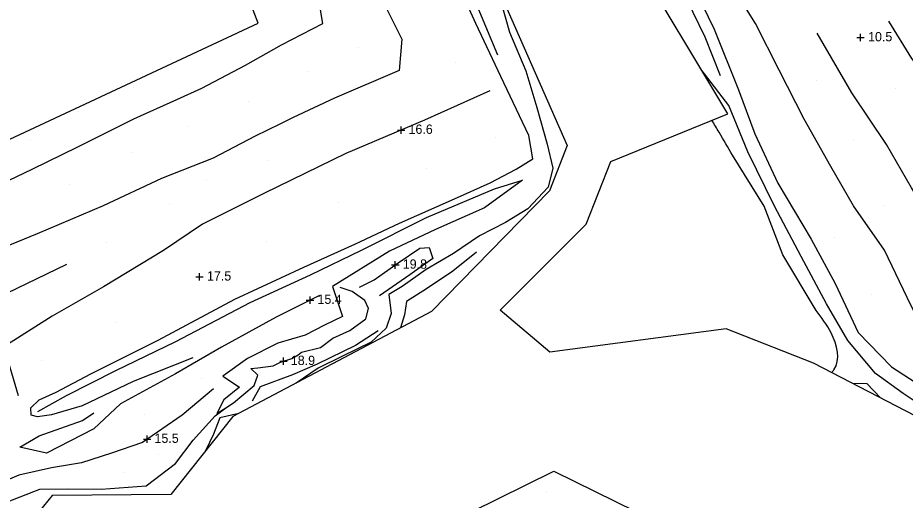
# Model space of a CAD drawing. Extents: x 2316231 to 2323598, y 363169 to 371906.
# Drawn here: x 2320880.2 to 2321357, y 369976.5 to 370235.9 of the extents above; entities that cross this region are included whole.
import ezdxf

# ---------------------------------------------------------------- set-up
doc = ezdxf.new("R2010")
doc.units = 0
for name, color, linetype in [('RD_DTM_BkLn1', 7, 'Continuous'), ('RD_DTM_Holes', 7, 'Continuous'), ('RD_DTM_Spot', 7, 'Continuous'), ('RD_DTM_TinHull', 7, 'Continuous'), ('RD_DTM_Void', 7, 'Continuous'), ('RD_EX_H2O', 7, 'Continuous'), ('RD_EX_Road', 7, 'Continuous')]:
    doc.layers.add(name, color=color, linetype=linetype)

msp = doc.modelspace()

# ---------------------------------------------------------------- linework, layer by layer
at = {"layer": 'RD_DTM_BkLn1'}
for points in [[(2321373.342, 370054.777), (2321358.045, 370085.574), (2321345.881, 370110.926), (2321329.281, 370134.816), (2321317.006, 370155.874), (2321302.796, 370181.337), (2321289.265, 370207.662), (2321276.571, 370232.77), (2321261.937, 370256.391), (2321252.287, 370273.963), (2321242.184, 370297.777), (2321232.592, 370325.072), (2321224.625, 370339.623), (2321214.019, 370359.55), (2321201.24, 370380.869), (2321188.745, 370400.714), (2321176.047, 370424.799), (2321167.639, 370445.883), (2321154.64, 370472.869)], [(2321022.126, 370458.885), (2321036.496, 370431.893), (2321054.458, 370392), (2321071.356, 370357.508), (2321087.212, 370323.91), (2321104.168, 370292.217), (2321118.581, 370262.323), (2321137.94, 370215.983)], [(2321257.719, 370204.746), (2321249.591, 370225.56), (2321233.496, 370258.766), (2321226.834, 370278.021), (2321213.317, 370300.434), (2321208.401, 370315.915), (2321204.378, 370330.177), (2321199.099, 370347.391), (2321192.644, 370344.488)], [(2321111.193, 370310.408), (2321117.507, 370295.749), (2321128.71, 370269.255), (2321139.708, 370244.561), (2321144.406, 370228.193), (2321153.176, 370207.444), (2321159.116, 370187.619), (2321164.563, 370167.909), (2321167.625, 370154.967), (2321165.193, 370144.76), (2321154.21, 370133.246), (2321142.18, 370125.783), (2321128.262, 370118.622), (2321114.366, 370109.09), (2321099.632, 370100.539), (2321086.661, 370091.462), (2321079.614, 370087.146), (2321080.879, 370076.82), (2321078.222, 370068.93), (2321070.047, 370061.449), (2321054.238, 370053.803), (2321041.584, 370047.546), (2321029.812, 370039.505)], [(2321065.131, 370267.562), (2321086.551, 370224.437), (2321085.098, 370207.594), (2321050.358, 370192.732), (2321028.229, 370182.272), (2321021.028, 370178.62), (2321007.777, 370172.22), (2320985.192, 370160.425), (2320957.407, 370149.441), (2320926.006, 370134.766), (2320890.624, 370119.716), (2320854.67, 370105.096)], [(2320858.934, 370140.666), (2320887.971, 370154.555), (2320912.478, 370166.487), (2320942.645, 370181.607), (2320965.605, 370192.018), (2320979.068, 370198.113), (2321002.532, 370210.365), (2321021.954, 370221.321), (2321044.032, 370232.849), (2321040.898, 370252.02)], [(2321416.987, 370139.618), (2321401.858, 370156.363), (2321386.604, 370177.368), (2321376.25, 370193.415), (2321360.622, 370213.972), (2321348.129, 370234.042)], [(2321390.771, 370104.672), (2321373.194, 370124.126), (2321360.421, 370144.546), (2321347.044, 370167.779), (2321328.281, 370195.457), (2321309.788, 370227.652)], [(2321397.704, 370022.324), (2321381.984, 370019.471), (2321372.11, 370023.15), (2321355.997, 370033.952), (2321341.019, 370044.625), (2321326.255, 370062.346), (2321314.704, 370082.04), (2321301.146, 370107.579), (2321286.765, 370134.617), (2321272.494, 370163.812), (2321262.307, 370188.739), (2321249.18, 370205.754), (2321248.071, 370207.152)], [(2321133.912, 370196.701), (2321098.818, 370180.896), (2321056.531, 370162.845), (2321012.845, 370141.608), (2320979.478, 370124.862), (2320958.58, 370110.799), (2320926.256, 370091.26), (2320898.717, 370075.543), (2320872.658, 370058.919), (2320880.446, 370032.779)], [(2320890.983, 370024.286), (2320906.47, 370032.822), (2320932.929, 370046.262), (2320965.077, 370061.912), (2321005.029, 370082.83), (2321037.476, 370097.737), (2321064.823, 370110.914), (2321099.835, 370128.473), (2321136.422, 370143.989), (2321151.362, 370148.626), (2321131.044, 370133.628), (2321104.559, 370122.042), (2321079.929, 370110.324), (2321049.261, 370091.497), (2321054.702, 370075.339), (2321044.967, 370070.597), (2321034.61, 370065.285), (2321020.009, 370060.871), (2321003.636, 370052.733), (2320990.336, 370043.174), (2320999.345, 370037.308), (2320990.847, 370030.39), (2320987.204, 370023.202), (2320992.021, 370026.256)], [(2321063.783, 370091.056), (2321071.761, 370095.075), (2321084.665, 370104.107), (2321096.147, 370112.089), (2321101.196, 370112.312), (2321103.146, 370106.423), (2321090.862, 370097.771), (2321074.608, 370086.462)], [(2321126.747, 370109.839), (2321113.916, 370099.728), (2321099.796, 370090.185), (2321088.982, 370083.301), (2321087.97, 370076.19), (2321085.897, 370069.232)], [(2320906.372, 370103.205), (2320868.862, 370085.13), (2320840.134, 370074.601), (2320807.696, 370059.402), (2320775.978, 370037.163)], [(2320992.021, 370026.256), (2320996.056, 370028.814), (2321007.14, 370038.124), (2321009.191, 370043.802), (2321005.408, 370047.249), (2321009.221, 370047.737), (2321017.376, 370048.765), (2321021.421, 370050.735), (2321027.456, 370052.628), (2321030.849, 370054.681), (2321032.689, 370056.189), (2321042.784, 370058.625), (2321049.485, 370063.561), (2321058.679, 370067.721), (2321067.163, 370074.087), (2321068.651, 370079.633), (2321066.75, 370083.971), (2321059.86, 370088.748), (2321053.428, 370090.791)], [(2321042.301, 370086.618), (2321019.076, 370074.927), (2320989.68, 370058.713), (2320964.936, 370044.489), (2320935.339, 370028.388), (2320921.165, 370014.911), (2320895.73, 370001.735), (2320881.39, 370005.031), (2320891.762, 370011.175), (2320915.016, 370019.415), (2320921.083, 370023.533)], [(2321073.831, 370067.58), (2321061.698, 370059.714), (2321041.032, 370049.584), (2321027.773, 370043.836), (2321010.509, 370037.523), (2321006.11, 370029.844)], [(2320985.29, 370036.476), (2320968.561, 370022.314), (2320947.165, 370007.613), (2320930.511, 370001.814), (2320914.511, 369996.518), (2320898.378, 369993.842), (2320880.722, 369989.948), (2320865.954, 369983.736)], [(2321328.688, 370039.394), (2321336.474, 370039.24), (2321343.794, 370031.546)], [(2320998.898, 370023.119), (2320988.845, 370020.8), (2320985.295, 370012.105), (2320981.114, 370003.04)]]:
    msp.add_lwpolyline(points, dxfattribs=at)
at = {"layer": 'RD_DTM_Holes'}
for points in [[(2321124.606, 370283.08), (2321175.43, 370167.171), (2321165.892, 370142.913), (2321102.435, 370077.997), (2320995.795, 370021.474), (2320962.442, 369979.593), (2320898.768, 369979.08), (2320851.962, 369921.773), (2320884.841, 369853.84), (2320943.763, 369869.068), (2321020.605, 369919.215), (2321168.221, 369992.199), (2321311.04, 369921.856), (2321333.631, 369793.28), (2321191.287, 369743.45), (2321181.751, 369712.515), (2321194.283, 369686.43), (2321363.394, 369755.241)], [(2321386.881, 370009.161), (2321307.794, 370050.249), (2321260.792, 370068.609), (2321166.08, 370056.196), (2321139.445, 370078.639), (2321185.646, 370124.91), (2321198.939, 370158.648), (2321261.802, 370184.289), (2321209.177, 370271.912)]]:
    msp.add_lwpolyline(points, dxfattribs=at)
at = {"layer": 'RD_DTM_Spot'}
for p, q in [((2321333.046, 370225.235), (2321333.046, 370225.235)), ((2321063.157, 370219.683), (2321063.157, 370219.683)), ((2321115.426, 370212.011), (2321115.426, 370212.011)), ((2321035.813, 370206.966), (2321035.813, 370206.966)), ((2320942.186, 370198.348), (2320942.186, 370198.348)), ((2321309.576, 370202.438), (2321309.576, 370202.438)), ((2321351.574, 370197.974), (2321351.574, 370197.974)), ((2321003.989, 370190.933), (2321003.989, 370190.933)), ((2320912.909, 370185.753), (2320912.909, 370185.753)), ((2320971.458, 370177.173), (2320971.458, 370177.173)), ((2320887.137, 370170.353), (2320887.137, 370170.353)), ((2321136.858, 370171.348), (2321136.858, 370171.348)), ((2321329.472, 370169.764), (2321329.472, 370169.764)), ((2320942.086, 370163.612), (2320942.086, 370163.612)), ((2321014.223, 370159.261), (2321014.223, 370159.261)), ((2321099.917, 370154.597), (2321099.917, 370154.597)), ((2320908.097, 370146.206), (2320908.097, 370146.206)), ((2320981.46, 370148.74), (2320981.46, 370148.74)), ((2321052.38, 370136.819), (2321052.38, 370136.819)), ((2320961.722, 370135.245), (2320961.722, 370135.245)), ((2321345.11, 370135.02), (2321345.11, 370135.02)), ((2321318.856, 370117.779), (2321318.856, 370117.779)), ((2320927.665, 370115.276), (2320927.665, 370115.276)), ((2321013.608, 370115.681), (2321013.608, 370115.681)), ((2320977.869, 370096.609), (2320977.869, 370096.609)), ((2321338.874, 370086.926), (2321338.874, 370086.926)), ((2320933.414, 370072.025), (2320933.414, 370072.025)), ((2320892.902, 370051.56), (2320892.902, 370051.56)), ((2320978.853, 370042.162), (2320978.853, 370042.162)), ((2320948.149, 370022.649), (2320948.149, 370022.649)), ((2320955.811, 370000.916), (2320955.811, 370000.916)), ((2320936.846, 369991.34), (2320936.846, 369991.34)), ((2321164.053, 369981.18), (2321164.053, 369981.18))]:
    msp.add_line(p, q, dxfattribs=at)
at = {"layer": 'RD_DTM_TinHull'}
msp.add_lwpolyline([(2319170.205, 370651.465), (2319634.1, 369993.584), (2319863.396, 370037.401), (2320246.301, 369984.488), (2320646.583, 370063.477), (2321009.446, 370233.043), (2320870.667, 370593.666), (2320743.045, 370821.597), (2320657.552, 371017.902), (2320535.413, 371221.514), (2319782.271, 371232.132)], dxfattribs=at)
at = {"layer": 'RD_DTM_Void'}
for p, q in [((2321333.046, 370223.235), (2321333.046, 370227.235)), ((2321331.046, 370225.235), (2321335.046, 370225.235)), ((2321084.159, 370175.492), (2321088.159, 370175.492)), ((2321086.159, 370173.492), (2321086.159, 370177.492)), ((2321081.066, 370102.988), (2321085.066, 370102.988)), ((2321083.066, 370100.988), (2321083.066, 370104.988)), ((2320977.869, 370094.609), (2320977.869, 370098.609)), ((2320975.869, 370096.609), (2320979.869, 370096.609)), ((2321035.247, 370084.074), (2321039.247, 370084.074)), ((2321037.247, 370082.074), (2321037.247, 370086.074)), ((2321020.924, 370051.207), (2321024.924, 370051.207)), ((2321022.924, 370049.207), (2321022.924, 370053.207)), ((2320947.681, 370009.342), (2320951.681, 370009.342)), ((2320949.681, 370007.342), (2320949.681, 370011.342))]:
    msp.add_line(p, q, dxfattribs=at)
at = {"layer": 'RD_EX_H2O'}
msp.add_line((2321281.23, 370134.545), (2321264.234, 370161.975), dxfattribs=at)
msp.add_lwpolyline([(2321309.088, 370078.504), (2321291.179, 370108.38), (2321281.23, 370134.545)], dxfattribs=at)
for points in [[(2321264.234, 370161.975), (2321256.976, 370174.308), (2321253.154, 370180.762)], [(2321317.507, 370045.203), (2321318.703, 370046.655), (2321317.203, 370066.447), (2321309.088, 370078.504)]]:
    msp.add_spline(points, degree=3, dxfattribs=at)
at = {"layer": 'RD_EX_Road'}
for points in [[(2321138.524, 370471.475), (2321152.33, 370446.25), (2321168.465, 370416.888), (2321182.791, 370389.794), (2321196.812, 370362.645), (2321209.553, 370335.683), (2321218.521, 370318.845), (2321232.443, 370284.941), (2321244.751, 370249.786), (2321254.411, 370229.808), (2321267.395, 370197.134), (2321276.195, 370173.462), (2321288.657, 370147.018), (2321306.408, 370116.906), (2321319.366, 370092.978), (2321331.773, 370066.68), (2321349.647, 370048.248), (2321365.863, 370037.715), (2321376.915, 370033.435)], [(2320974.308, 370053.054), (2320942.288, 370040.371), (2320914.874, 370027.329), (2320898.28, 370022.373), (2320890.766, 370021.342), (2320887.442, 370022.156), (2320887.248, 370026.103), (2320891.642, 370030.443), (2320900.914, 370034.558), (2320919.499, 370044.517), (2320955.626, 370062.565), (2320996.776, 370084.691), (2321033.91, 370101.88), (2321061.32, 370114.169), (2321085.285, 370125.452), (2321114.902, 370138.461), (2321134.043, 370147.114), (2321147.94, 370154.579), (2321156.949, 370160.144), (2321154.715, 370172.554), (2321139.705, 370204.384), (2321126.263, 370232.845), (2321113.929, 370260.233)], [(2320567.105, 369796.337), (2320576.268, 369801.205), (2320600.386, 369813.982), (2320628.552, 369831.473), (2320651.132, 369842.245), (2320683.14, 369861.684), (2320709.778, 369877.068), (2320736.973, 369891.371), (2320760.171, 369904.501), (2320780.972, 369916.968), (2320800.68, 369928.912), (2320833.766, 369947.986), (2320858.279, 369963.381), (2320874.221, 369975.388), (2320892.051, 369982.519), (2320906.767, 369982.695), (2320925.078, 369982.494), (2320949.188, 369984.176), (2320964.962, 369996.308), (2320974.51, 370008.706), (2320986.355, 370021.913), (2320992.021, 370026.256)]]:
    msp.add_lwpolyline(points, dxfattribs=at)

# ---------------------------------------------------------------- texts
at = {"layer": 'RD_DTM_Void'}
for s, p in [('10.5', (2321337.046, 370223.235)), ('16.6', (2321090.159, 370173.492)), ('19.8', (2321087.066, 370100.988)), ('17.5', (2320981.869, 370094.609)), ('15.4', (2321041.247, 370082.074)), ('18.9', (2321026.924, 370049.207)), ('15.5', (2320953.681, 370007.342))]:
    msp.add_text(s, height=5, dxfattribs=at).set_placement(p)

doc.saveas('drawing.dxf')
